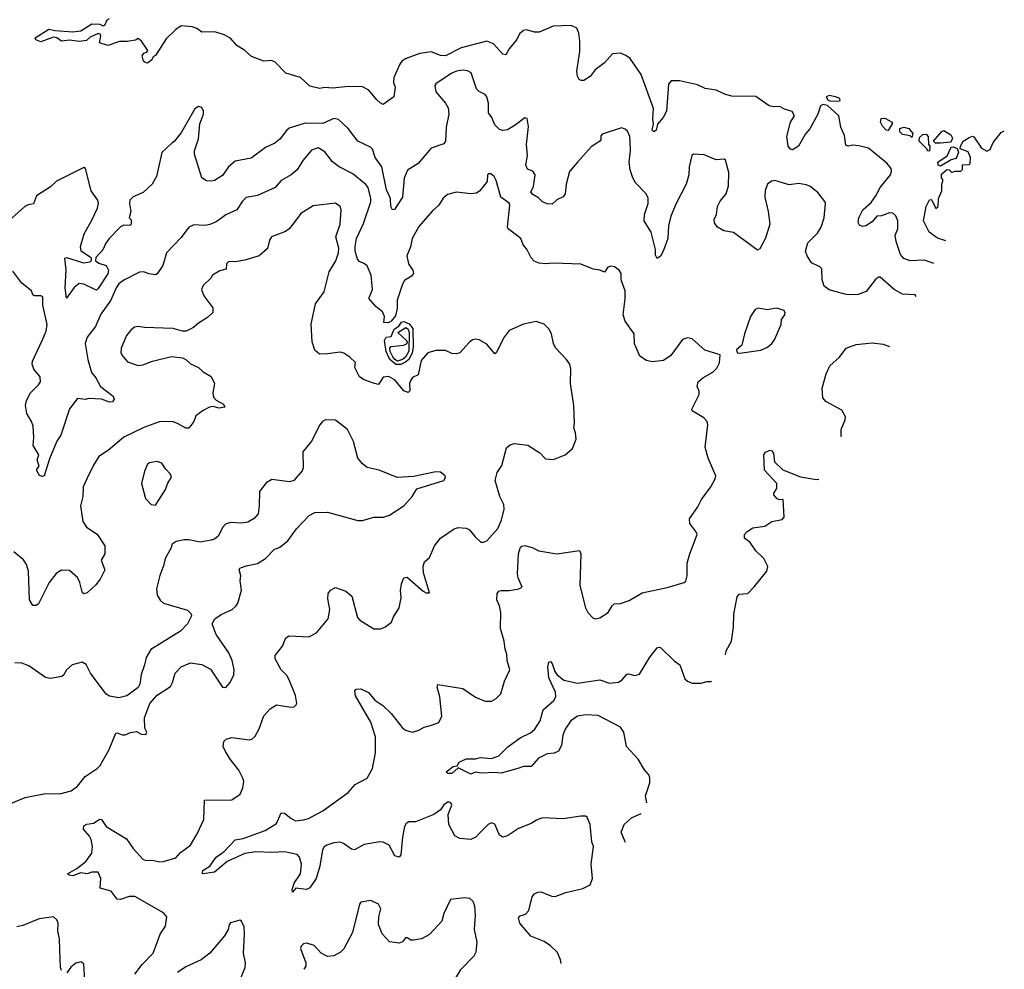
# Model space of a CAD drawing. Extents: x 2133489 to 2292442, y 756223 to 916462.
# Tile 366 of 463: x 2258052 to 2264235, y 834575 to 840539. Entities that reach past the tile are written whole.
import ezdxf

# ---------------------------------------------------------------- set-up
doc = ezdxf.new("R2010")
doc.units = 0

msp = doc.modelspace()

# ---------------------------------------------------------------- linework, layer by layer
at = {"layer": '0CON20XD'}
for points in [[(2263792.6, 839008.7), (2263735, 839029.6), (2263645, 839024.5), (2263605, 839039.5), (2263583.8, 839065), (2263555.3, 839145), (2263550.3, 839185), (2263565.7, 839225), (2263566.6, 839276.6), (2263555, 839308), (2263535, 839324.4), (2263514.6, 839325.4), (2263465, 839307.1), (2263435, 839304), (2263405, 839268.8), (2263365, 839243.8), (2263345, 839240), (2263325, 839247.5), (2263316.7, 839265), (2263320.8, 839295), (2263347.5, 839345), (2263398.8, 839391.2), (2263428.3, 839431.7), (2263455.6, 839485), (2263520, 839565), (2263527.5, 839585), (2263525.5, 839605), (2263498.3, 839638.3), (2263382.4, 839732.4), (2263322.4, 839747.6), (2263285, 839750.5), (2263255, 839745.6), (2263240.8, 839750.8), (2263232.3, 839812.3), (2263209.1, 839865), (2263196.8, 839935), (2263125, 840000.7), (2263095, 840006.9), (2263081.3, 839998.7), (2263065, 839945.8), (2263015, 839854), (2262987, 839823), (2262943.3, 839745), (2262905, 839721.9), (2262892.5, 839725), (2262878.9, 839745), (2262869.3, 839805), (2262893.5, 839895), (2262917.1, 839935), (2262902.1, 839962.1), (2262855, 839976.2), (2262825, 839994.1), (2262785, 839991.8), (2262758.1, 839998.1), (2262675, 840055.8), (2262525, 840059.5), (2262485, 840068.9), (2262425, 840097.1), (2262355.8, 840105.8), (2262309.1, 840129.1), (2262195.5, 840154.5), (2262143.3, 840155), (2262126, 840135), (2262113.1, 839965), (2262092.9, 839925), (2262058, 839882), (2262049.4, 839845), (2262035, 839834.4), (2262024.6, 839845), (2262032.5, 839885), (2262028.2, 839915), (2262031.7, 839981.7), (2261955.5, 840195), (2261885.4, 840295), (2261858.6, 840315), (2261825, 840328.5), (2261775, 840325.6), (2261725, 840268.8), (2261666.8, 840223.2), (2261635, 840182), (2261595, 840156.7), (2261577, 840157), (2261565, 840162.5), (2261554.2, 840184.2), (2261550.8, 840215), (2261568.9, 840338.9), (2261570.5, 840405), (2261563.1, 840455), (2261550, 840485), (2261515, 840502.9), (2261401.3, 840498.7), (2261315, 840460), (2261285, 840461.1), (2261235, 840474.3), (2261215, 840472), (2261190.2, 840449.8), (2261174.2, 840415), (2261126.2, 840355), (2261105, 840317.5), (2261085, 840322.5), (2261026.4, 840386.4), (2260985, 840404.5), (2260825, 840363.3), (2260725, 840311.3), (2260695, 840313.5), (2260635, 840338), (2260565, 840325.8), (2260479.2, 840295), (2260452.3, 840277.7), (2260439.5, 840260.5), (2260402.5, 840175), (2260400, 840145), (2260410, 840115), (2260402.5, 840055), (2260335, 840006.2), (2260315, 840016), (2260295, 840036), (2260245.5, 840095.5), (2260205, 840116.5), (2260115, 840120), (2260018.3, 840108.3), (2259967.3, 840112.7), (2259935, 840106.2), (2259875, 840121.4), (2259816.2, 840175), (2259722.8, 840202.8), (2259653.3, 840275), (2259631.7, 840281.7), (2259585, 840277.7), (2259508.1, 840308.1), (2259465.5, 840345.5), (2259415, 840376.8), (2259375, 840422.2), (2259335, 840444), (2259277.7, 840462.3), (2259195, 840460), (2259164.5, 840484.5), (2259135, 840493.5), (2259065, 840500), (2259033.2, 840476.8), (2258971.9, 840418.1), (2258905, 840313.3), (2258892.5, 840307.5), (2258878.8, 840285), (2258855, 840266.7), (2258839.3, 840269.3), (2258829.3, 840279.3), (2258821.7, 840311.7), (2258830.7, 840329.3), (2258850, 840335), (2258857.5, 840345), (2258817.5, 840405), (2258795, 840420), (2258779.3, 840410.7), (2258727.7, 840402.3), (2258678.8, 840401.2), (2258605, 840376.7), (2258553.6, 840393.6), (2258562, 840435), (2258557.3, 840447.3), (2258545, 840452.9), (2258495, 840428.8), (2258471.7, 840408.3), (2258425, 840402), (2258365, 840410.9), (2258315, 840403.1), (2258285.3, 840425.3), (2258265, 840429.5), (2258185, 840398.9), (2258153.2, 840413.2), (2258150, 840425), (2258235, 840480), (2258275, 840471.5), (2258386.4, 840463.6), (2258435, 840470), (2258505, 840512.5), (2258555, 840511.2), (2258575, 840500), (2258586.2, 840505), (2258601.7, 840538.3), (2258615, 840546.7)], [(2263682, 838801), (2263675, 838811.2), (2263595, 838814.4), (2263544.1, 838844.1), (2263455, 838921.2), (2263445, 838921.2), (2263425, 838905.8), (2263367.4, 838832.6), (2263317.6, 838812.4), (2263255, 838810.4), (2263225, 838816.2), (2263135, 838843.1), (2263104.4, 838865), (2263091.5, 838905), (2263088.9, 838975), (2263077.3, 838987.3), (2263025, 839011.2), (2262996.2, 839055), (2262986.8, 839085), (2263002.1, 839137.9), (2263062.3, 839197.7), (2263086, 839235), (2263104.4, 839294.4), (2263111.4, 839385), (2263107.6, 839397.6), (2263063.8, 839453.8), (2263015, 839492.9), (2262991.9, 839501.9), (2262945, 839510.4), (2262885, 839501.5), (2262795, 839528.2), (2262773.8, 839525), (2262748.6, 839505), (2262733.6, 839466.4), (2262731.8, 839425), (2262752.5, 839335), (2262762, 839255), (2262735, 839167.5), (2262700.5, 839099.5), (2262685, 839091.2), (2262535, 839202.5), (2262473, 839213), (2262433.8, 839235), (2262415, 839262.5), (2262414.2, 839285), (2262428, 839315), (2262433.6, 839366.4), (2262451.1, 839398.9), (2262488.6, 839445), (2262503.3, 839495), (2262505, 839580), (2262485, 839657.5), (2262475, 839662.5), (2262425, 839658.8), (2262351.2, 839691.2), (2262282.5, 839695), (2262273.3, 839685), (2262256, 839615), (2262254, 839565), (2262236.7, 839506.7), (2262173.6, 839385), (2262142.1, 839305), (2262125.5, 839245), (2262122.9, 839165), (2262093.9, 839086.1), (2262075.6, 839054.4), (2262055, 839040), (2262045, 839060), (2262044.2, 839095), (2262016.7, 839205), (2261974.4, 839275), (2261975.7, 839315), (2261998.8, 839385), (2261997.9, 839417.9), (2261985.3, 839445.3), (2261920, 839515), (2261902.9, 839545), (2261886.2, 839596.2), (2261878.8, 839645), (2261887.1, 839715), (2261886.5, 839775), (2261883.3, 839805), (2261868.3, 839838.3), (2261855, 839852), (2261831.2, 839858.8), (2261710.3, 839819.7), (2261700.8, 839809.2), (2261702, 839785), (2261696.2, 839775), (2261640.2, 839739.8), (2261555.6, 839645), (2261505.5, 839585), (2261483.3, 839506.7), (2261476.9, 839445), (2261465, 839425.6), (2261425, 839408.6), (2261395, 839380), (2261365, 839381.8), (2261334.7, 839394.7), (2261310.9, 839420.9), (2261275, 839440.5), (2261261.9, 839455), (2261277.9, 839492.1), (2261289.4, 839565), (2261275, 839587.5), (2261240.3, 839600.3), (2261230, 839625), (2261240.8, 839685), (2261235.5, 839755), (2261247.9, 839867.9), (2261238.3, 839918.3), (2261225, 839922.5), (2261163.9, 839876.1), (2261115, 839847.8), (2261085, 839842.7), (2261065, 839848.9), (2261035, 839878.6), (2261016, 839925), (2260996.2, 839955), (2260996, 840015), (2260986.4, 840055), (2260975, 840070), (2260938.3, 840088.3), (2260921.1, 840105), (2260886.2, 840206.2), (2260865, 840218.5), (2260835, 840221.5), (2260795, 840216.4), (2260761.7, 840201.7), (2260665, 840136.7), (2260660, 840125), (2260666, 840085), (2260726.2, 840015), (2260742.5, 839985), (2260746.1, 839946.1), (2260729.4, 839865), (2260725.7, 839775), (2260715, 839760), (2260637, 839733), (2260554.4, 839635.6), (2260487, 839593), (2260465.5, 839544.5), (2260456.2, 839425), (2260405, 839346.2), (2260393.8, 839343.8), (2260382, 839365), (2260380, 839415), (2260355, 839470), (2260325.2, 839615.2), (2260283.7, 839673.7), (2260267.9, 839725), (2260255, 839738.5), (2260175, 839775.6), (2260115.3, 839855.3), (2260055, 839913.1), (2260025, 839917.5), (2259955, 839887.7), (2259845, 839888.5), (2259745, 839858.6), (2259726.6, 839843.4), (2259685, 839788), (2259655, 839764.2), (2259595, 839736), (2259505, 839669.2), (2259405, 839650.8), (2259364.2, 839615), (2259325, 839560), (2259275, 839528.8), (2259256.1, 839523.9), (2259225, 839526), (2259195, 839546.7), (2259148.8, 839695), (2259150, 839715), (2259175, 839790), (2259182.5, 839885), (2259206, 839945), (2259206.2, 839965), (2259195, 839986.7), (2259175, 839993.3), (2259151.2, 839978.8), (2259067.3, 839832.7), (2259025, 839776.7), (2259007.3, 839762.7), (2258944.1, 839705.9), (2258911.2, 839555), (2258883.8, 839505), (2258827.3, 839452.7), (2258765, 839426), (2258744, 839405), (2258741.2, 839385), (2258750, 839335), (2258740, 839295), (2258751.7, 839281.7), (2258752.5, 839255), (2258743, 839247), (2258705, 839248), (2258685, 839238.8), (2258614.7, 839165.3), (2258593.5, 839135), (2258575, 839092.5), (2258530.6, 839045), (2258527.1, 839025), (2258549.5, 839009.5), (2258594.4, 838995), (2258609.8, 838965), (2258605, 838943.8), (2258545, 838850), (2258535, 838841.2), (2258523.6, 838843.6), (2258455, 838877.5), (2258425, 838882.5), (2258393.6, 838856.4), (2258345, 838790), (2258336.7, 838855), (2258344.5, 838965), (2258335, 839040.6), (2258345, 839045.2), (2258452.6, 839012.6), (2258495, 839018.5)], [(2263193.2, 840026.8), (2263205, 840032), (2263202.5, 840045), (2263175, 840055.5), (2263135, 840061.9), (2263116.2, 840055), (2263127.3, 840035), (2263139, 840029), (2263193.2, 840026.8)], [(2263505, 839842.5), (2263492.5, 839845), (2263469.3, 839869.3), (2263457.5, 839895), (2263461.7, 839918.3), (2263485, 839920), (2263530, 839895), (2263530, 839885), (2263505, 839842.5)], [(2263655, 839800), (2263645, 839810), (2263595, 839817.5), (2263580, 839835), (2263580, 839855), (2263605, 839863.3), (2263636.1, 839856.1), (2263660, 839825), (2263655, 839800)], [(2263765, 839712.5), (2263752.5, 839715), (2263750, 839725), (2263700, 839775), (2263701.7, 839798.3), (2263723, 839817), (2263745, 839820), (2263757.5, 839805), (2263760, 839755), (2263767.5, 839745), (2263765, 839712.5)], [(2263868.1, 839150.6), (2263815, 839166.7), (2263763.8, 839205), (2263727.5, 839275), (2263744.2, 839365), (2263765, 839407.5), (2263775, 839410), (2263780, 839405), (2263805, 839352.5), (2263820, 839365), (2263822.5, 839415), (2263843.3, 839465), (2263842.5, 839505), (2263850, 839525), (2263850, 839535), (2263840, 839545), (2263841.7, 839568.3), (2263875, 839597.5), (2263890, 839595), (2263905, 839580), (2263925, 839587.5), (2263961.7, 839588.3), (2263971.7, 839598.3), (2263971.7, 839628.3), (2264015, 839630), (2264020, 839635), (2264023, 839673), (2264008.3, 839708.3), (2263958.3, 839728.3), (2263960, 839745), (2263977.5, 839775), (2264015, 839800), (2264035, 839806.7), (2264043.6, 839803.6), (2264093, 839733), (2264125, 839713.8), (2264147.1, 839722.9), (2264165, 839767.5), (2264215, 839830.8), (2264235.3, 839840.9)], [(2263835, 839763.3), (2263803.3, 839763.3), (2263790, 839775), (2263843.6, 839836.4), (2263855, 839842.5), (2263900, 839815), (2263910, 839795), (2263900, 839770), (2263835, 839763.3)], [(2261453.2, 834611.4), (2261449.2, 834635), (2261430.3, 834680.3), (2261385, 834722.5), (2261345, 834750), (2261262.3, 834782.3), (2261192, 834865), (2261185, 834897.5), (2261195, 834910), (2261229.1, 834920.9), (2261248.9, 834945), (2261270.2, 835029.8), (2261285, 835048.6), (2261305, 835060), (2261325, 835061.4), (2261393.6, 835033.6), (2261415, 835032.9), (2261482, 835058), (2261587.9, 835082.1), (2261635, 835105.8), (2261648.7, 835145), (2261641.5, 835235), (2261655.7, 835345), (2261644.3, 835375), (2261634, 835485), (2261615, 835530), (2261605, 835536.7), (2261576.4, 835536.4), (2261465, 835519.4), (2261335, 835526.9), (2261297.6, 835512.4), (2261265, 835491.1), (2261185, 835460), (2261115, 835413.3), (2261085, 835404.4), (2261065, 835416.2), (2261035, 835486.2), (2261015, 835494.3), (2260994.2, 835485), (2260943, 835433), (2260916, 835405), (2260885, 835390), (2260815, 835395.6), (2260785, 835412.9), (2260746.4, 835485), (2260742.3, 835547.7), (2260766.2, 835605), (2260759.3, 835619.3), (2260743.6, 835626.4), (2260715, 835607.5), (2260694.2, 835575.8), (2260652.4, 835547.6), (2260538.3, 835501.7), (2260495, 835500), (2260478.8, 835491.2), (2260468.8, 835471.2), (2260455.6, 835405), (2260446.1, 835293.9), (2260435, 835280), (2260408.3, 835288.3), (2260372, 835355), (2260335, 835374.2), (2260314.3, 835375.7), (2260215, 835357.5), (2260155, 835325.8), (2260135, 835330), (2260086, 835365), (2260065, 835372.7), (2260025, 835370), (2259980, 835355), (2259965, 835344.2), (2259954.5, 835325), (2259937.4, 835222.6), (2259914.4, 835145.6), (2259875, 835086.7), (2259853.9, 835076.1), (2259786.7, 835083.3), (2259765, 835060), (2259763.3, 835075), (2259776.2, 835115), (2259815.5, 835174.5), (2259821.8, 835235), (2259809.1, 835279.1), (2259795, 835296.5), (2259715, 835313.2), (2259635, 835308), (2259535, 835312.1), (2259465, 835301.3), (2259355, 835251.8), (2259275, 835184), (2259205, 835173.3), (2259198.3, 835178.3), (2259201.2, 835195), (2259246.6, 835223.4), (2259285, 835280), (2259335, 835315.6), (2259405, 835388.1), (2259455, 835395.6), (2259594.2, 835445.8), (2259665, 835491.2), (2259695, 835558), (2259715, 835555.8), (2259755, 835524.2), (2259785, 835507.8), (2259835, 835512.7), (2259865, 835522.5), (2259955, 835570.5), (2260115.6, 835684.4), (2260158.8, 835735), (2260233.3, 835775), (2260267.5, 835835), (2260286.5, 835935), (2260286.7, 836035), (2260256.3, 836126.3), (2260161.4, 836291.4), (2260156.1, 836323.9), (2260165.8, 836334.2), (2260195, 836335.5), (2260243.2, 836313.2), (2260281.9, 836265), (2260332.4, 836232.4), (2260385, 836180.8), (2260453.2, 836093.2), (2260475, 836076), (2260515.9, 836064.1), (2260555, 836074), (2260592.5, 836095), (2260638.8, 836108.8), (2260683.3, 836125), (2260703.8, 836165), (2260691.4, 836285), (2260673.3, 836346.7), (2260677.5, 836362.5), (2260835, 836338.6), (2260915, 836283.8), (2260975, 836258.8), (2261015, 836258.8), (2261045, 836276.2), (2261074, 836305), (2261096, 836385), (2261129.2, 836455), (2261114.2, 836515), (2261112, 836555), (2261100, 836585), (2261093.5, 836635), (2261072.1, 836715), (2261074.4, 836815), (2261065, 836857.5), (2261047.5, 836895), (2261051.4, 836935), (2261060.9, 836949.1), (2261075, 836954.4), (2261125.7, 836954.3), (2261186.1, 836963.9), (2261207.5, 836975), (2261182.7, 837032.7), (2261178.3, 837058.3), (2261184.4, 837185), (2261196.7, 837225), (2261205, 837233.3), (2261225, 837236.2), (2261275, 837222.5), (2261312, 837202), (2261424.3, 837184.3), (2261566.7, 837205), (2261575.8, 837185), (2261568.6, 836985), (2261604.3, 836845), (2261620, 836815), (2261651.7, 836781.7), (2261665, 836776.2), (2261695, 836782), (2261746.7, 836815), (2261771.7, 836858.3), (2261785, 836870), (2261825, 836871.2), (2261879.5, 836890.5), (2261961.2, 836938.8), (2262118.3, 836971.7), (2262225, 837003.3), (2262235, 837012.5), (2262243.8, 837045), (2262244.3, 837125), (2262260, 837185), (2262305.8, 837305), (2262298, 837325), (2262260.8, 837375), (2262257.5, 837405), (2262310.8, 837479.2), (2262333.8, 837525), (2262393.3, 837605), (2262420, 837655), (2262423.3, 837675), (2262374.5, 837784.5), (2262356, 837855), (2262372.5, 837995), (2262370, 838015), (2262348.8, 838038.8), (2262275, 838083.3), (2262273.8, 838093.8), (2262319.4, 838185), (2262318.9, 838205), (2262305.6, 838235), (2262313.3, 838265), (2262341.2, 838288.8), (2262404, 838325), (2262430.3, 838349.7), (2262446.1, 838383.9), (2262450, 838435), (2262355, 838463.8), (2262275, 838533.8), (2262245, 838541.2), (2262215, 838531.2), (2262140.8, 838429.2), (2262095, 838399.4), (2262025, 838390), (2261987.9, 838397.9), (2261946.2, 838425), (2261928.8, 838465), (2261912.3, 838502.3), (2261910.8, 838565), (2261854, 838645), (2261841.2, 838685), (2261854.3, 838785), (2261854.3, 838835), (2261828.6, 838905), (2261828.6, 838945), (2261817.5, 838965), (2261787.2, 838987.2), (2261765, 838991.4), (2261745.7, 838984.3), (2261725, 838953.3), (2261695.8, 838965.8), (2261655, 838972), (2261575, 839002.5), (2261405, 839010), (2261355, 839006.2), (2261315, 839009.6), (2261283.2, 839023.2), (2261263.3, 839043.3), (2261237.3, 839097.3), (2261214.2, 839125), (2261200, 839165), (2261119.2, 839225), (2261115.8, 839235), (2261130.6, 839375), (2261125, 839385.6), (2261074.4, 839425), (2261045, 839530), (2261032.5, 839555), (2261011.7, 839571.7), (2260995, 839570), (2260990, 839565), (2260986.7, 839523.3), (2260941.2, 839465), (2260920, 839450), (2260885, 839445.6), (2260795, 839455.7), (2260737.9, 839442.1), (2260711.7, 839418.3), (2260684, 839375), (2260645, 839339.2), (2260559.4, 839240.6), (2260516.7, 839165), (2260507, 839113), (2260482.9, 839055), (2260493.1, 839005), (2260520, 838965), (2260524.2, 838945), (2260512.4, 838927.6), (2260469.3, 838900.7), (2260455, 838878.8), (2260423.1, 838776.9), (2260423.3, 838725), (2260411.7, 838678.3), (2260385.3, 838644.7), (2260365, 838634.3), (2260338.1, 838638.1), (2260342.5, 838675), (2260331.1, 838705), (2260288.6, 838738.6), (2260247.1, 838785), (2260245.7, 838795), (2260267.1, 838845), (2260259.6, 838935), (2260235, 838993.8), (2260216.7, 839005), (2260185, 839020.8), (2260172.5, 839035), (2260158.9, 839085), (2260157.7, 839115), (2260168, 839165), (2260211.2, 839258.8), (2260256.1, 839395), (2260257.5, 839415), (2260240, 839485), (2260224.7, 839504.7), (2260145, 839571.5), (2260058, 839615), (2260016.3, 839646.3), (2259969.2, 839709.2), (2259926.7, 839735), (2259885, 839719.4), (2259831.1, 839655), (2259793.8, 839596.2), (2259756, 839565), (2259695, 839528.6), (2259655.4, 839484.6), (2259545.3, 839434.7), (2259475, 839421.9), (2259451.3, 839398.7), (2259415.7, 839345), (2259346.6, 839313.4), (2259320.6, 839295), (2259285, 839268.8), (2259245, 839252.3), (2259215, 839246.2), (2259145, 839249.6), (2259114.7, 839235.3), (2259065, 839171.1), (2258973.5, 839075), (2258951.9, 838995), (2258915, 838942.5), (2258905, 838937.5), (2258865, 838942), (2258830, 838955), (2258805, 838953.8), (2258705, 838903.8), (2258675, 838879.1), (2258658, 838855), (2258625, 838777.1), (2258560.7, 838689.3), (2258527.7, 838612.3), (2258475.6, 838545), (2258462.1, 838505), (2258479.2, 838405), (2258503.4, 838323.4), (2258529.4, 838289.4), (2258558.8, 838235), (2258638, 838175), (2258644.3, 838155), (2258635, 838139.2)], [(2263835, 839620), (2263820, 839625), (2263817.5, 839645), (2263876.4, 839683.6), (2263901.7, 839738.3), (2263915, 839740), (2263939.3, 839729.3), (2263947, 839707), (2263933, 839667), (2263900.5, 839659.5), (2263835, 839620)], [(2258495, 839018.5), (2258503.8, 839026.2), (2258502.1, 839042.1), (2258438.1, 839085), (2258434.5, 839115), (2258456, 839195), (2258503.1, 839275), (2258540.5, 839355), (2258546.4, 839386.4), (2258542.2, 839405), (2258501.4, 839465), (2258466, 839605), (2258455, 839610), (2258283.8, 839525), (2258245, 839490), (2258158.3, 839431.7), (2258138, 839382), (2258105, 839376), (2258083.3, 839365), (2257945, 839240)], [(2258774.4, 834545), (2258821.9, 834605), (2258889.5, 834675), (2258934.5, 834795), (2258966.9, 834845), (2258976.9, 834905), (2258955, 834929.5), (2258775, 835031.8), (2258738.7, 835031.3), (2258685, 835014), (2258664.3, 835014.3), (2258625.5, 835065.5), (2258556.7, 835085), (2258562, 835145), (2258545.7, 835185.7), (2258505.8, 835185.8), (2258475, 835173.8), (2258435, 835180), (2258385, 835162.2), (2258362.5, 835165), (2258352.5, 835175), (2258411.6, 835208.4), (2258467.5, 835252.5), (2258504.5, 835305), (2258509.4, 835345), (2258500.7, 835390.7), (2258490.8, 835410.8), (2258451.9, 835455), (2258455, 835475.8), (2258473.8, 835486.2), (2258515, 835493.1), (2258555, 835517.1), (2258565, 835515.8), (2258595, 835472.2), (2258723.3, 835395), (2258763.9, 835333.9), (2258825, 835265.8), (2258845, 835258.6), (2258885, 835259.2), (2258929.5, 835249.5), (2258955, 835250.8), (2259033.3, 835275), (2259062.1, 835307.9), (2259123.8, 835355), (2259166, 835425), (2259208.8, 835515), (2259212.7, 835637.3), (2259385, 835639.2), (2259435.5, 835674.5), (2259454.2, 835715), (2259459.2, 835755), (2259454.3, 835775), (2259428.6, 835825), (2259373.7, 835893.7), (2259345, 835943.3), (2259330, 835975), (2259333.9, 836006.1), (2259349.3, 836020.7), (2259385, 836030), (2259495, 836016.2), (2259509.5, 836020.5), (2259530.3, 836039.7), (2259555.5, 836084.5), (2259584.3, 836165.7), (2259625, 836210), (2259665, 836236.7), (2259755, 836221.2), (2259775.9, 836224.1), (2259788.8, 836235), (2259792, 836245), (2259783.1, 836295), (2259745, 836393.3), (2259729.3, 836419.3), (2259694.4, 836455), (2259655.7, 836525), (2259655.8, 836545), (2259702, 836605), (2259723, 836657), (2259745, 836669.4), (2259868, 836662), (2259915, 836688), (2259988.1, 836775), (2260000, 836835), (2259987.7, 836902.3), (2259990, 836935), (2260003.8, 836955), (2260035, 836972), (2260099.5, 836949.5), (2260137.8, 836917.8), (2260173.8, 836785), (2260187.7, 836767.7), (2260275, 836714), (2260317.7, 836712.3), (2260345, 836723.3), (2260386.2, 836755), (2260398, 836785), (2260435.8, 836845), (2260448.3, 836908.3), (2260444.2, 836954.2), (2260450, 836995), (2260465, 837033.3), (2260485, 837036.7), (2260585, 836950), (2260605, 836940), (2260625, 836940), (2260588.6, 837065), (2260585.7, 837105), (2260595, 837133.3), (2260625, 837161.2), (2260641.2, 837195), (2260656.2, 837235), (2260695, 837282.5), (2260779.8, 837340.2), (2260805, 837350.6), (2260855, 837345.8), (2260875, 837336), (2260911.3, 837291.3), (2260948.3, 837258.3), (2260965, 837256.7), (2260985, 837266.7), (2261055, 837343.8), (2261076.7, 837395), (2261094.4, 837465), (2261092.9, 837495), (2261067.1, 837545), (2261037.5, 837645), (2261050.8, 837695), (2261080.3, 837739.7), (2261109.3, 837850.7), (2261131.1, 837868.9), (2261157.2, 837877.2), (2261244, 837866), (2261319.1, 837819.1), (2261355, 837780), (2261405, 837776.7), (2261477.5, 837805), (2261523.8, 837845), (2261546, 837905), (2261543.3, 837945), (2261531.2, 837975), (2261535.7, 838005), (2261531.9, 838115), (2261510.8, 838255), (2261513.8, 838345), (2261506.2, 838375), (2261486.7, 838405), (2261417.7, 838477.7), (2261404.2, 838504.2), (2261391.2, 838565), (2261375, 838597.5), (2261345, 838627.5), (2261295, 838642.5), (2261215, 838627.5), (2261125, 838586.7), (2261093.8, 838545), (2261045, 838447.5), (2261035, 838440), (2260985, 838501.2), (2260937.7, 838527.7), (2260915, 838533.3), (2260895, 838527.5), (2260875, 838512.5), (2260815, 838447.5), (2260795, 838440), (2260765, 838443.3), (2260725, 838461.2), (2260665, 838460.8), (2260614.3, 838445.7), (2260572.5, 838397.5), (2260555, 838307.5), (2260519.3, 838290.7), (2260507.5, 838275), (2260500, 838255), (2260501.7, 838208.3), (2260491.7, 838198.3), (2260465, 838207.5), (2260407, 838277), (2260368.3, 838298.3), (2260335, 838293.3), (2260305, 838247.5), (2260273, 838257), (2260215, 838276.7), (2260186.7, 838295), (2260157.5, 838355), (2260160, 838385), (2260125, 838420), (2260087.5, 838445), (2260065, 838451.4), (2259985, 838439.4), (2259935, 838438.8), (2259905, 838464), (2259887.8, 838515), (2259883.2, 838626.8), (2259909.2, 838755), (2259965, 838830), (2259996.2, 838955), (2260036.6, 839025), (2260054.7, 839075), (2260056.3, 839105), (2260037.3, 839175), (2260064.4, 839255), (2260070, 839345), (2260064, 839365), (2260035, 839385.8), (2259895, 839370), (2259818.3, 839321.7), (2259775, 839265.8)], [(2259775, 839265.8), (2259744.2, 839225.8), (2259722, 839208), (2259633.3, 839175), (2259621.2, 839155), (2259607.3, 839102.7), (2259555, 839056.7), (2259465, 839028.8), (2259405, 839017.5), (2259365, 839020), (2259350, 839005), (2259348.3, 838971.7), (2259308.3, 838961.7), (2259262.5, 838935), (2259253.3, 838915), (2259205, 838870), (2259194, 838845), (2259208.8, 838805), (2259265, 838730), (2259265, 838700), (2259232.3, 838667.7), (2259175, 838633.3), (2259142.5, 838605), (2259097.3, 838582.7), (2259075, 838582), (2259015, 838599.4), (2258835, 838605.6), (2258795, 838612.9), (2258772.6, 838607.4), (2258750.2, 838589.8), (2258722.9, 838555), (2258688.6, 838475), (2258687, 838447), (2258697.4, 838427.4), (2258729.1, 838389.1), (2258795, 838367.8), (2258825, 838371.1), (2258886.7, 838395), (2259005, 838423.1), (2259075, 838414.4), (2259095, 838405.6), (2259125, 838378.1), (2259173.9, 838353.9), (2259205, 838327.1), (2259255, 838298), (2259275.6, 838255), (2259264.7, 838195), (2259268.2, 838168.2), (2259285, 838150), (2259332.5, 838125), (2259340, 838105), (2259305, 838100), (2259265, 838109.4), (2259243.3, 838105), (2259205, 838084), (2259158.3, 838051.7), (2259145.6, 838015), (2259115, 837972.5), (2259095, 837974.2), (2259043.8, 838003.8), (2259015, 838013.1), (2258934.1, 838015.9), (2258831.4, 837978.6), (2258705, 837917.8), (2258610, 837835), (2258548.1, 837795), (2258515, 837742), (2258474.6, 837655), (2258450.5, 837605), (2258447.5, 837545), (2258434.4, 837485.6), (2258447.9, 837387.9), (2258471.7, 837351.7), (2258537.8, 837307.8), (2258586.2, 837235), (2258586.7, 837185), (2258564, 837145), (2258586.1, 837083.9), (2258556.7, 837025), (2258529.7, 836990.3), (2258475, 836938.8), (2258455, 836933.3), (2258444, 836945), (2258429.4, 837005), (2258415, 837035.8), (2258365, 837080), (2258315, 837080.8), (2258280.3, 837059.7), (2258236, 837005), (2258170.5, 836869.5), (2258155, 836858.8), (2258135, 836858.8), (2258114.3, 836895), (2258106.7, 837075), (2258095, 837116.7), (2258075, 837146.2), (2258015, 837196.7)], [(2258635, 838139.2), (2258615, 838137.5), (2258565, 838156.5), (2258485, 838158.8), (2258465, 838154.2), (2258415, 838160), (2258364.6, 838095.4), (2258310.6, 837929.4), (2258285, 837891.2), (2258238.9, 837781.1), (2258205.4, 837674.6), (2258195, 837670), (2258177, 837677), (2258160, 837705), (2258160, 837715), (2258173.3, 837735), (2258162.5, 837775), (2258172.5, 837805), (2258136.2, 837865), (2258140, 837915), (2258135.6, 837985), (2258126.3, 838016.3), (2258095.8, 838065), (2258088.6, 838115), (2258095, 838146.7), (2258120.6, 838195), (2258170.9, 838245), (2258182.5, 838265), (2258180.9, 838295), (2258141.5, 838345), (2258130, 838375), (2258133.1, 838395), (2258192.7, 838525), (2258217.5, 838582.5), (2258224.7, 838624.7), (2258197.1, 838745), (2258198, 838798), (2258185, 838803.8), (2258145, 838804), (2258135, 838810), (2258125.6, 838835.6), (2258065, 838884.3), (2258008.9, 838958.9)], [(2262575, 838443.8), (2262707, 838463), (2262747.3, 838482.7), (2262775, 838506), (2262791.7, 838528.3), (2262834, 838625), (2262836.7, 838655), (2262856.7, 838685), (2262860, 838695), (2262853, 838713), (2262805, 838727.1), (2262745, 838717.5), (2262692, 838728), (2262670.5, 838719.5), (2262642, 838675), (2262603.8, 838565), (2262586.7, 838495), (2262553.3, 838465), (2262557, 838447), (2262575, 838443.8)], [(2260414.2, 838374.2), (2260376.4, 838405), (2260352.4, 838455), (2260342.7, 838525), (2260354.4, 838545.6), (2260385, 838550), (2260403.8, 838596.2), (2260431.9, 838615), (2260450.7, 838639.3), (2260465, 838644.4), (2260497.8, 838627.8), (2260519.8, 838599.8), (2260523.5, 838485), (2260516.4, 838445), (2260495, 838405.7), (2260475, 838387.5), (2260445, 838374.3), (2260414.2, 838374.2)], [(2260425, 838394.8), (2260407.5, 838405), (2260395, 838421.6), (2260378.4, 838455), (2260375.8, 838475), (2260385, 838487.3), (2260464.4, 838495.6), (2260485.7, 838505), (2260488.1, 838515), (2260480.4, 838525), (2260425.9, 838575), (2260476.7, 838605), (2260491.3, 838595), (2260498.7, 838575), (2260495, 838457.5), (2260475, 838419.4), (2260455, 838403.7), (2260425, 838394.8)], [(2263213.4, 837920.1), (2263211.7, 837921.7), (2263210, 837965), (2263236.2, 838025), (2263238.8, 838045), (2263215, 838086.7), (2263115, 838140), (2263095.8, 838165), (2263091.2, 838225), (2263116.2, 838315), (2263140, 838365), (2263199.7, 838420.3), (2263241.2, 838475), (2263305, 838499.5), (2263405, 838509.5), (2263475, 838501.9), (2263515, 838486.9)], [(2258005, 835619.2), (2258085.9, 835654.1), (2258215, 835678), (2258305, 835676), (2258375.4, 835694.6), (2258414.2, 835725), (2258462.5, 835785), (2258538, 835835), (2258557.5, 835855), (2258613.3, 835955), (2258655, 836057.5), (2258665, 836060), (2258695, 836047.5), (2258715, 836047.5), (2258748.3, 836061.7), (2258785, 836067.5), (2258815, 836052.5), (2258845, 836050), (2258850, 836065), (2258838.3, 836088.3), (2258836.4, 836153.6), (2258868.8, 836245), (2258914.4, 836295.6), (2258999.1, 836350.9), (2259012.5, 836375), (2259028.8, 836435), (2259065, 836473.8), (2259125, 836500), (2259195, 836488.8), (2259249.7, 836459.7), (2259326.4, 836346.4), (2259345.7, 836344.3), (2259374, 836375), (2259397.5, 836425), (2259398, 836455), (2259386, 836515), (2259365, 836562.5), (2259285, 836677.5), (2259260, 836745), (2259277.5, 836775), (2259317.3, 836802.7), (2259385.4, 836834.6), (2259410, 836855), (2259422.5, 836875), (2259445.6, 836955), (2259436.2, 837015), (2259441.2, 837045), (2259430, 837085), (2259435, 837093.3), (2259475, 837108.8), (2259545, 837124), (2259595.8, 837154.2), (2259649.5, 837210.5), (2259685, 837226.7), (2259735, 837266.7), (2259789.7, 837340.3), (2259870, 837425), (2259905, 837444.2), (2259985, 837446.2), (2260176.4, 837393.6), (2260205, 837393.8), (2260276.1, 837413.9), (2260336.1, 837413.9), (2260375, 837427.5), (2260463.9, 837486.1), (2260517.5, 837545), (2260547, 837593), (2260715, 837644), (2260726.1, 837663.9), (2260723.3, 837675), (2260695, 837696.7), (2260665, 837698.8), (2260525, 837670), (2260423, 837663), (2260308.8, 837708.8), (2260235, 837726), (2260205, 837748.8), (2260175.8, 837785.8), (2260148.7, 837888.7), (2260111.4, 837965), (2260035, 838024.3), (2259972.5, 838025), (2259953.8, 838015), (2259936.2, 837995), (2259885, 837892.5), (2259830, 837825), (2259831.2, 837725), (2259826.7, 837705), (2259773.3, 837645), (2259746.2, 837636.2), (2259635, 837650), (2259600.7, 837629.3), (2259557.5, 837575), (2259556.7, 837485), (2259548.8, 837435), (2259525, 837406.7), (2259485, 837383.3), (2259445, 837376.7), (2259375, 837380), (2259345, 837370), (2259327.7, 837352.3), (2259298, 837295), (2259275, 837276), (2259255, 837269.2), (2259185, 837257.1), (2259115, 837272), (2259085, 837271.2), (2259035, 837262), (2259010, 837245), (2259001.7, 837218.3), (2258966.1, 837153.9), (2258958, 837115), (2258932.1, 837047.9), (2258912, 836965), (2258916.2, 836925), (2258935, 836892.5), (2258955, 836873.8), (2259105, 836830), (2259128.3, 836808.3), (2259130, 836795), (2259105, 836743.8), (2259062.3, 836697.7), (2258875, 836583.3), (2258846.1, 836533.9), (2258836.4, 836486.4), (2258813.9, 836426.1), (2258806, 836365), (2258796, 836345), (2258725, 836293.1), (2258675, 836280), (2258615, 836291.2), (2258595, 836303.3), (2258495.8, 836435), (2258468.8, 836488.8), (2258445, 836503.3), (2258382.2, 836487.8), (2258346.2, 836455), (2258330, 836425), (2258316.8, 836413.2), (2258245, 836401.4), (2258215, 836407.1), (2258109.7, 836479.7), (2258065, 836497.5), (2258020.5, 836499.5)], [(2262484, 836549), (2262488, 836575), (2262521.4, 836635), (2262535.5, 836724.5), (2262536.7, 836805), (2262556.7, 836915), (2262570, 836930), (2262625, 836936), (2262665, 836977.5), (2262744, 837075), (2262750, 837105), (2262725.6, 837155.6), (2262675, 837202), (2262640, 837255), (2262603.2, 837283.2), (2262604.2, 837305), (2262620, 837325), (2262655, 837347.5), (2262732.1, 837357.9), (2262775, 837388), (2262840.7, 837399.3), (2262852.5, 837415), (2262847.5, 837525), (2262825, 837523.3), (2262809.3, 837529.3), (2262787.5, 837555), (2262787.5, 837565), (2262806.2, 837595), (2262805.9, 837625.9), (2262729.5, 837709.5), (2262725.6, 837805), (2262735, 837822.5), (2262765, 837835.6), (2262775, 837831.4), (2262785.5, 837815), (2262792.7, 837762.7), (2262845, 837712), (2262955, 837667.8), (2263055, 837651.8), (2263071, 837652.4)], [(2258905, 837490), (2258965.6, 837585), (2258981.5, 837628.5), (2259005.7, 837665.7), (2258999.2, 837685), (2258967, 837717), (2258945, 837753.3), (2258915, 837763.8), (2258866.4, 837756.4), (2258855, 837746.7), (2258835, 837702.5), (2258816.2, 837625), (2258841.2, 837531.2), (2258877.5, 837495), (2258905, 837490)], [(2261989.9, 835620.3), (2261982.5, 835665), (2262008.2, 835745), (2262010, 835775), (2262004.2, 835794.2), (2261975, 835826.7), (2261935.7, 835895), (2261861.9, 835975), (2261845, 836063.8), (2261825.6, 836095.6), (2261685, 836168.3), (2261606.7, 836173.3), (2261554.2, 836165), (2261512.7, 836135), (2261477.3, 836082.7), (2261462.9, 836045), (2261455, 835980), (2261436, 835945), (2261407.7, 835932.3), (2261365, 835928.5), (2261309.3, 835900.7), (2261265, 835849.2), (2261215, 835848.5), (2261180, 835835), (2261075, 835806.4), (2261035, 835811.2), (2260952.8, 835807.2), (2260915, 835813.5), (2260885, 835800), (2260805, 835840), (2260766.2, 835805), (2260740, 835805), (2260730, 835815), (2260775, 835847.5), (2260798.3, 835851.7), (2260812.5, 835875), (2260855, 835896.7), (2260915, 835897.1), (2260945.6, 835904.4), (2261015, 835899.6), (2261061.2, 835915), (2261118.3, 835971.7), (2261195, 836029.2), (2261260.3, 836059.7), (2261287.7, 836082.3), (2261320.9, 836135), (2261339.4, 836205), (2261406.7, 836263.3), (2261419.4, 836285), (2261416.2, 836316.2), (2261375.4, 836405), (2261368.9, 836475), (2261375, 836504), (2261385, 836508), (2261395, 836495.8), (2261412.7, 836445), (2261425, 836427.1), (2261469.3, 836390.7), (2261555, 836371.5), (2261695, 836391.9), (2261755, 836372.2), (2261812.4, 836377.6), (2261836.3, 836393.7), (2261865, 836428.8), (2261875, 836431.2), (2261915, 836419.4), (2261945, 836428.6), (2262010, 836535), (2262055, 836593.3), (2262065, 836598.8), (2262075.6, 836595.6), (2262162.5, 836512.5), (2262197.9, 836487.9), (2262229.7, 836399.7), (2262245, 836384), (2262275, 836371.2), (2262331.7, 836371.7), (2262367, 836383), (2262395.3, 836382.3), (2262396.6, 836384.7)], [(2261857.4, 835371.2), (2261854.8, 835374.8), (2261828.8, 835435), (2261848.8, 835485), (2261895, 835526.5), (2261954.7, 835554.1)], [(2260783.3, 834506.7), (2260825, 834576), (2260905, 834658.8), (2260919.2, 834685), (2260924.3, 834745), (2260908, 834825), (2260913.8, 834915), (2260910.7, 834970.7), (2260900.7, 835000.7), (2260879.3, 835019.3), (2260845, 835023.3), (2260756.4, 835013.6), (2260716, 834925), (2260702.3, 834877.7), (2260625, 834794.2), (2260575, 834766.2), (2260525, 834757.5), (2260508.3, 834758.3), (2260485, 834773.3), (2260475, 834773.3), (2260455, 834746.7), (2260435, 834738), (2260375, 834746.2), (2260327.6, 834797.6), (2260305.5, 834855.5), (2260306.7, 834905), (2260320, 834955), (2260305, 834983.8), (2260257, 835007), (2260195, 834996), (2260185.9, 834984.1), (2260142.5, 834805), (2260087.1, 834702.9), (2260067.2, 834682.8), (2260025, 834659.2), (2259985, 834654.3), (2259945.4, 834675.4), (2259901.2, 834725), (2259855, 834738.6), (2259833.3, 834735), (2259819.4, 834720.6), (2259815.7, 834705), (2259849.2, 834615), (2259848.6, 834595), (2259835.5, 834574.5)], [(2258315, 834566.7), (2258308, 834585), (2258304.4, 834695.6), (2258302.2, 834765), (2258291.9, 834815), (2258294.2, 834864.2), (2258286.2, 834885), (2258265, 834903.8), (2258175, 834892.5), (2258070.9, 834849.1), (2258035, 834841.9)], [(2259435, 834504.2), (2259467.9, 834585), (2259469.1, 834615), (2259456.4, 834675), (2259464.4, 834795.6), (2259461.2, 834841.2), (2259445, 834877.5), (2259435, 834882.5), (2259375, 834866.7), (2259366.7, 834855), (2259360.8, 834825), (2259337.5, 834785), (2259245.7, 834675), (2259192, 834635), (2259095, 834590), (2259043.8, 834555)], [(2258460, 834505), (2258455, 834610), (2258435, 834622.5), (2258405, 834612.5), (2258372.3, 834587.7), (2258347, 834553)]]:
    msp.add_lwpolyline(points, dxfattribs=at)

doc.saveas('drawing.dxf')
